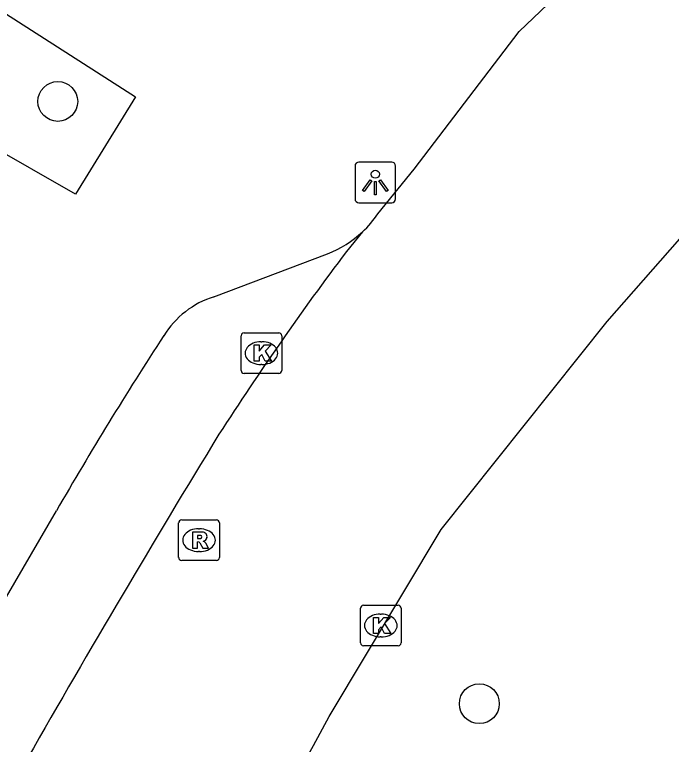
# Model space of a CAD drawing. Extents: x 159280 to 160375, y 384531 to 385872.
# Drawn here: x 159926.31 to 159942.45, y 384587.91 to 384605.85 of the extents above; entities that cross this region are included whole.
import ezdxf

# ---------------------------------------------------------------- set-up
doc = ezdxf.new("R2010")
doc.units = 0
for name, color, linetype in [('IMGEO_Boom', 7, 'Continuous'), ('IMGEO_Kolk', 7, 'Continuous'), ('IMGEO_Lichtpunt', 7, 'Continuous'), ('IMGEO_Rijbaan_lokaal_open', 7, 'Continuous'), ('IMGEO_Rioolput', 7, 'Continuous'), ('IMGEO_Voetpad_open', 7, 'Continuous')]:
    doc.layers.add(name, color=color, linetype=linetype)

msp = doc.modelspace()

# ---------------------------------------------------------------- linework, layer by layer
at = {"layer": 'IMGEO_Boom'}
for centre in [(159927.376, 384603.711), (159937.732, 384588.912)]:
    msp.add_circle(centre, 0.489, dxfattribs=at)
at = {"layer": 'IMGEO_Kolk'}
for p, q in [((159931.878, 384597.101), (159931.878, 384597.953)), ((159931.953, 384598.027), (159932.805, 384598.027)), ((159932.879, 384597.953), (159932.879, 384597.101)), ((159932.366, 384597.807), (159932.391, 384597.807)), ((159932.389, 384597.247), (159932.364, 384597.247)), ((159932.805, 384597.027), (159931.953, 384597.027)), ((159934.886, 384591.333), (159935.738, 384591.333)), ((159934.811, 384590.407), (159934.811, 384591.259)), ((159935.812, 384591.259), (159935.812, 384590.407)), ((159935.299, 384591.113), (159935.324, 384591.113)), ((159935.322, 384590.553), (159935.297, 384590.553)), ((159935.738, 384590.333), (159934.886, 384590.333))]:
    msp.add_line(p, q, dxfattribs=at)
for points in [[(159931.878, 384597.101), (159931.878, 384597.953)], [(159931.953, 384598.027), (159932.805, 384598.027)], [(159932.879, 384597.953), (159932.879, 384597.101)], [(159932.199, 384597.727), (159932.322, 384597.727), (159932.322, 384597.576), (159932.452, 384597.727), (159932.616, 384597.727), (159932.47, 384597.576), (159932.623, 384597.327), (159932.471, 384597.327), (159932.386, 384597.491), (159932.322, 384597.424), (159932.322, 384597.327), (159932.199, 384597.327), (159932.199, 384597.727)], [(159932.805, 384597.027), (159931.953, 384597.027)], [(159934.886, 384591.333), (159935.738, 384591.333)], [(159934.811, 384590.407), (159934.811, 384591.259)], [(159935.812, 384591.259), (159935.812, 384590.407)], [(159935.132, 384591.033), (159935.255, 384591.033), (159935.255, 384590.882), (159935.385, 384591.033), (159935.549, 384591.033), (159935.403, 384590.882), (159935.556, 384590.633), (159935.404, 384590.633), (159935.319, 384590.797), (159935.255, 384590.73), (159935.255, 384590.633), (159935.132, 384590.633), (159935.132, 384591.033)], [(159935.738, 384590.333), (159934.886, 384590.333)]]:
    msp.add_lwpolyline(points, dxfattribs=at)
for centre, start, end in [((159931.955, 384597.951), 91.552, 178.448), ((159931.955, 384597.951), 91.552, 178.448), ((159932.803, 384597.951), 1.552, 88.448), ((159932.803, 384597.951), 1.552, 88.448), ((159931.955, 384597.103), 181.552, 268.448), ((159931.955, 384597.103), 181.552, 268.448), ((159932.803, 384597.103), 271.552, 358.448), ((159932.803, 384597.103), 271.552, 358.448), ((159934.888, 384591.257), 91.552, 178.448), ((159934.888, 384591.257), 91.552, 178.448), ((159935.736, 384591.257), 1.552, 88.448), ((159935.736, 384591.257), 1.552, 88.448), ((159934.888, 384590.409), 181.552, 268.448), ((159934.888, 384590.409), 181.552, 268.448), ((159935.736, 384590.409), 271.552, 358.448), ((159935.736, 384590.409), 271.552, 358.448)]:
    msp.add_arc(centre, 0.0765, start, end, dxfattribs=at)
for centre, major_axis, ratio, start_param, end_param in [((159932.365, 384597.527), (-0.387, 0.002), 0.722429, 4.712389, 7.853982), ((159932.39, 384597.527), (-0.39, 0.002), 0.717154, 1.570796, 4.712389), ((159935.298, 384590.833), (-0.387, 0.002), 0.722429, 4.712389, 7.853982), ((159935.323, 384590.833), (-0.39, 0.002), 0.717154, 1.570796, 4.712389)]:
    msp.add_ellipse(centre, major_axis=major_axis, ratio=ratio, start_param=start_param, end_param=end_param, dxfattribs=at)
at = {"layer": 'IMGEO_Lichtpunt'}
for p, q in [((159934.678, 384602.125), (159934.678, 384601.318)), ((159934.678, 384602.125), (159934.678, 384601.318)), ((159935.58, 384602.22), (159934.772, 384602.22)), ((159935.58, 384602.22), (159934.772, 384602.22)), ((159935.674, 384601.318), (159935.674, 384602.125)), ((159935.674, 384601.318), (159935.674, 384602.125)), ((159934.772, 384601.224), (159935.58, 384601.224)), ((159934.772, 384601.224), (159935.58, 384601.224))]:
    msp.add_line(p, q, dxfattribs=at)
for points in [[(159935.052, 384601.789), (159935.091, 384601.761), (159934.903, 384601.499), (159934.865, 384601.526), (159935.052, 384601.789)], [(159935.154, 384601.741), (159935.201, 384601.741), (159935.201, 384601.419), (159935.154, 384601.419), (159935.154, 384601.741)], [(159935.264, 384601.761), (159935.302, 384601.788), (159935.489, 384601.526), (159935.45, 384601.498), (159935.264, 384601.761)]]:
    msp.add_lwpolyline(points, dxfattribs=at)
msp.add_circle((159935.177, 384601.923), 0.0994, dxfattribs=at)
for centre, start, end in [((159934.772, 384602.125), 90, 180), ((159934.772, 384602.125), 90, 180), ((159935.58, 384602.125), 0, 90), ((159935.58, 384602.125), 0, 90), ((159934.772, 384601.318), 180, 270), ((159934.772, 384601.318), 180, 270), ((159935.58, 384601.318), 270, 0), ((159935.58, 384601.318), 270, 360)]:
    msp.add_arc(centre, 0.0946, start, end, dxfattribs=at)
at = {"layer": 'IMGEO_Rijbaan_lokaal_open'}
for points in [[(159935.241, 384600.951), (159936.131, 384602.051), (159938.712, 384605.429), (159946.407, 384612.776), (159951.537, 384617.673)], [(159932.659, 384586.07), (159932.786, 384586.32), (159933.661, 384587.884), (159934.041, 384588.599), (159936.794, 384593.189), (159940.869, 384598.303), (159943.967, 384601.824), (159946.325, 384604.023)], [(159934.86, 384600.507), (159934.467, 384600.023)]]:
    msp.add_lwpolyline(points, dxfattribs=at)
for centre, radius, start, end in [((159933.027, 384602.465), 2.682, 313.1061, 325.6276), ((159992.776, 384556.013), 73.053, 142.95499, 147.2496), ((160184.931, 384440.415), 297.275, 148.547, 150.32899)]:
    msp.add_arc(centre, radius, start, end, dxfattribs=at)
at = {"layer": 'IMGEO_Rioolput'}
for p, q in [((159930.345, 384592.504), (159930.345, 384593.356)), ((159930.42, 384593.43), (159931.272, 384593.43)), ((159931.346, 384593.356), (159931.346, 384592.504)), ((159930.833, 384593.21), (159930.858, 384593.21)), ((159930.856, 384592.65), (159930.831, 384592.65)), ((159931.272, 384592.43), (159930.42, 384592.43))]:
    msp.add_line(p, q, dxfattribs=at)
for points in [[(159930.345, 384592.504), (159930.345, 384593.356)], [(159930.42, 384593.43), (159931.272, 384593.43)], [(159931.346, 384593.356), (159931.346, 384592.504)], [(159930.934, 384593.128), (159930.682, 384593.13), (159930.682, 384592.73)], [(159930.86, 384593.049), (159930.806, 384593.049), (159930.806, 384592.968)], [(159930.806, 384592.968), (159930.858, 384592.968)], [(159930.682, 384592.73), (159930.806, 384592.73), (159930.806, 384592.892), (159930.817, 384592.892)], [(159930.864, 384592.863), (159930.935, 384592.73), (159931.075, 384592.73), (159931.01, 384592.856)], [(159931.272, 384592.43), (159930.42, 384592.43)]]:
    msp.add_lwpolyline(points, dxfattribs=at)
for centre, radius, start, end in [((159930.422, 384593.354), 0.0765, 91.552, 178.448), ((159930.422, 384593.354), 0.0765, 91.552, 178.448), ((159931.27, 384593.354), 0.0765, 1.552, 88.448), ((159931.27, 384593.354), 0.0765, 1.552, 88.448), ((159930.933, 384593.018), 0.109, 350.3612, 89.416), ((159930.842, 384593.157), 0.19, 274.7715, 282.9687), ((159930.866, 384592.953), 0.0964, 77.0061, 93.1865), ((159930.88, 384593.01), 0.0378, 276.6634, 79.6772), ((159930.931, 384593.018), 0.112, 277.5842, 350.9817), ((159930.816, 384592.839), 0.0533, 26.0293, 88.6989), ((159930.915, 384592.803), 0.108, 29.5134, 73.7905), ((159930.422, 384592.506), 0.0765, 181.552, 268.448), ((159930.422, 384592.506), 0.0765, 181.552, 268.448), ((159931.27, 384592.506), 0.0765, 271.552, 358.448), ((159931.27, 384592.506), 0.0765, 271.552, 358.448)]:
    msp.add_arc(centre, radius, start, end, dxfattribs=at)
for centre, major_axis, ratio, start_param, end_param in [((159930.832, 384592.93), (-0.387, 0.002), 0.722429, 4.712389, 7.853982), ((159930.857, 384592.93), (-0.39, 0.002), 0.717154, 1.570796, 4.712389)]:
    msp.add_ellipse(centre, major_axis=major_axis, ratio=ratio, start_param=start_param, end_param=end_param, dxfattribs=at)
at = {"layer": 'IMGEO_Voetpad_open'}
for points in [[(159918.414, 384610.794), (159929.285, 384603.829), (159927.813, 384601.432), (159925.596, 384602.692), (159921.12, 384595.376), (159912.209, 384601.387)], [(159931.213, 384598.914), (159934.002, 384599.969)], [(159916.843, 384575.315), (159918.336, 384577.949), (159921.82, 384584.065), (159924.82, 384589.326), (159927.342, 384593.654)]]:
    msp.add_lwpolyline(points, dxfattribs=at)
for centre, radius, start, end in [((159933.038, 384602.46), 2.671, 291.1602, 313.0185), ((159931.895, 384596.762), 2.257, 107.5788, 148.0683), ((160007.518, 384547.468), 92.527, 146.93044, 150.0554)]:
    msp.add_arc(centre, radius, start, end, dxfattribs=at)

doc.saveas('drawing.dxf')
